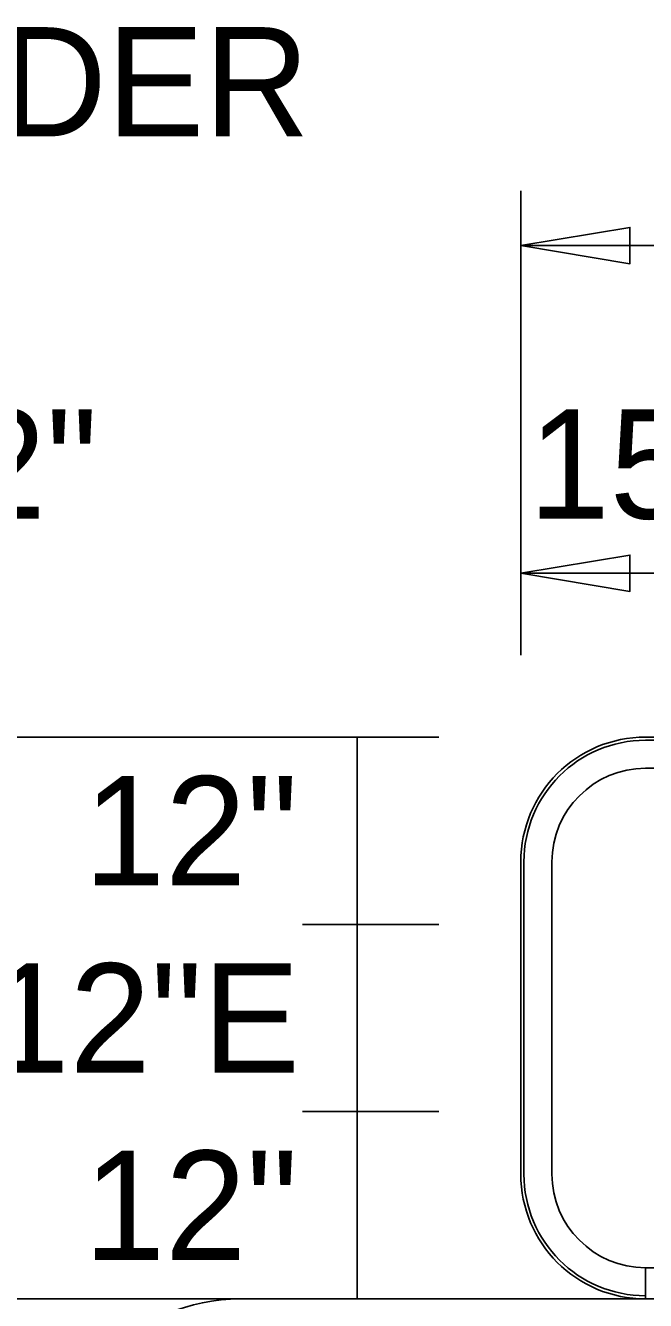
# Model space of a CAD drawing. Extents: x 2149961 to 2150220, y 145114 to 145240.
# Drawn here: x 2150031.37 to 2150034.69, y 145154.62 to 145161.43 of the extents above; entities that cross this region are included whole.
import ezdxf

# ---------------------------------------------------------------- set-up
doc = ezdxf.new("R2010")
doc.units = 0
for name, color, linetype in [('GSBWFILL', 7, 'Continuous'), ('GSCOLORFILL', 7, 'Continuous'), ('GSDIMS', 7, 'Continuous'), ('GSOUTLINE', 7, 'Continuous')]:
    doc.layers.add(name, color=color, linetype=linetype)

msp = doc.modelspace()

# ---------------------------------------------------------------- linework, layer by layer
at = {"layer": 'GSBWFILL'}
for p, q in [((2150046.3534, 145157.6336), (2150034.6865, 145157.6336)), ((2150034.6865, 145157.4669), (2150046.3534, 145157.4669)), ((2150034.0198, 145156.9669), (2150034.0198, 145155.2996)), ((2150034.1865, 145155.2996), (2150034.1865, 145156.9669)), ((2150034.6865, 145154.6329), (2150034.6865, 145154.7996)), ((2150046.02, 145154.6329), (2150032.52, 145154.6329))]:
    msp.add_line(p, q, dxfattribs=at)
for centre, radius, start, end in [((2150034.6865, 145156.9669), 0.6667, 90, 180), ((2150034.6865, 145156.9669), 0.5, 90, 180), ((2150034.6865, 145155.2996), 0.6667, 180, 270), ((2150034.6865, 145155.2996), 0.5, 180, 270), ((2150032.52, 145153.6329), 1, 90, 180)]:
    msp.add_arc(centre, radius, start, end, dxfattribs=at)
at = {"layer": 'GSCOLORFILL'}
for p, q in [((2150046.3534, 145157.6336), (2150034.6865, 145157.6336)), ((2150046.3534, 145157.6336), (2150034.6865, 145157.6336)), ((2150046.3534, 145157.6336), (2150034.6865, 145157.6336)), ((2150034.6865, 145157.6169), (2150046.3534, 145157.6169)), ((2150034.6865, 145157.4669), (2150046.3534, 145157.4669)), ((2150034.0198, 145156.9669), (2150034.0198, 145155.2996)), ((2150034.0198, 145156.9669), (2150034.0198, 145155.2996)), ((2150034.0198, 145156.9669), (2150034.0198, 145155.2996)), ((2150034.0365, 145155.2996), (2150034.0365, 145156.9669)), ((2150034.1865, 145155.2996), (2150034.1865, 145156.9669)), ((2150034.6865, 145154.6329), (2150034.6865, 145154.7996)), ((2150046.02, 145154.6329), (2150032.52, 145154.6329)), ((2150046.02, 145154.6329), (2150032.52, 145154.6329)), ((2150046.02, 145154.6329), (2150032.52, 145154.6329)), ((2150034.6865, 145154.6329), (2150034.6865, 145154.6496)), ((2150034.6865, 145154.6329), (2150046.3534, 145154.6329))]:
    msp.add_line(p, q, dxfattribs=at)
for centre, radius, start, end in [((2150034.6865, 145156.9669), 0.6667, 90, 180), ((2150034.6865, 145156.9669), 0.6667, 90, 180), ((2150034.6865, 145156.9669), 0.6667, 90, 180), ((2150034.6865, 145156.9669), 0.65, 90, 180), ((2150034.6865, 145156.9669), 0.5, 90, 180), ((2150034.6865, 145155.2996), 0.6667, 180, 270), ((2150034.6865, 145155.2996), 0.6667, 180, 270), ((2150034.6865, 145155.2996), 0.6667, 180, 270), ((2150034.6865, 145155.2996), 0.65, 180, 270), ((2150034.6865, 145155.2996), 0.5, 180, 270), ((2150032.52, 145153.6329), 1, 90, 180), ((2150032.52, 145153.6329), 1, 90, 180), ((2150032.52, 145153.6329), 1, 90, 180)]:
    msp.add_arc(centre, radius, start, end, dxfattribs=at)
at = {"layer": 'GSDIMS'}
for p, q in [((2150034.0197, 145159.8211), (2150034.0197, 145160.5503)), ((2150034.0197, 145160.2586), (2150047.0201, 145160.2586)), ((2150034.0197, 145158.0711), (2150034.0197, 145159.8211)), ((2150034.0197, 145158.0711), (2150034.0197, 145158.8003)), ((2150034.0197, 145158.5086), (2150035.2698, 145158.5086)), ((2150033.5822, 145157.6336), (2150030.0822, 145157.6336)), ((2150033.5822, 145157.6336), (2150032.853, 145157.6336)), ((2150033.1447, 145156.6332), (2150033.1447, 145157.6336)), ((2150033.5822, 145156.6332), (2150032.853, 145156.6332)), ((2150033.5822, 145156.6332), (2150032.853, 145156.6332)), ((2150033.1447, 145156.6332), (2150033.1447, 145155.6332)), ((2150033.5822, 145155.6332), (2150032.853, 145155.6332)), ((2150033.5822, 145155.6332), (2150032.853, 145155.6332)), ((2150033.1447, 145154.6328), (2150033.1447, 145155.6332)), ((2150033.5822, 145154.6328), (2150030.0822, 145154.6328)), ((2150033.5822, 145154.6328), (2150032.853, 145154.6328))]:
    msp.add_line(p, q, dxfattribs=at)
for points in [[(2150034.0197, 145160.2586), (2150034.603, 145160.1614), (2150034.603, 145160.3558)], [(2150034.0197, 145158.5086), (2150034.603, 145158.4114), (2150034.603, 145158.6058)]]:
    msp.add_lwpolyline(points, close=True, dxfattribs=at)
at = {"layer": 'GSOUTLINE'}
for p, q in [((2150046.3534, 145157.6336), (2150034.6865, 145157.6336)), ((2150046.3534, 145157.4669), (2150034.6865, 145157.4669)), ((2150034.0198, 145156.9669), (2150034.0198, 145155.2996)), ((2150034.1865, 145156.9669), (2150034.1865, 145155.2996)), ((2150034.6865, 145154.7996), (2150046.3534, 145154.7996)), ((2150046.02, 145154.6329), (2150032.52, 145154.6329)), ((2150034.6865, 145154.6329), (2150046.3534, 145154.6329))]:
    msp.add_line(p, q, dxfattribs=at)
for centre, radius, start, end in [((2150034.6865, 145156.9669), 0.6667, 90, 180), ((2150034.6865, 145156.9669), 0.5, 90, 180), ((2150034.6865, 145155.2996), 0.6667, 180, 270), ((2150034.6865, 145155.2996), 0.5, 180, 270), ((2150032.52, 145153.6329), 1, 90, 180)]:
    msp.add_arc(centre, radius, start, end, dxfattribs=at)

# ---------------------------------------------------------------- texts
at = {"layer": 'GSDIMS'}
for s, p in [('BORDER', (2150029.5536, 145160.842)), ('TH=2"', (2150029.5536, 145158.8003)), ('15"', (2150034.0609, 145158.8003)), ('12"', (2150031.6853, 145156.8417)), ('12"E', (2150031.1747, 145155.8416)), ('12"', (2150031.6853, 145154.8413))]:
    msp.add_text(s, height=0.58333, dxfattribs=at).set_placement(p)

doc.saveas('drawing.dxf')
